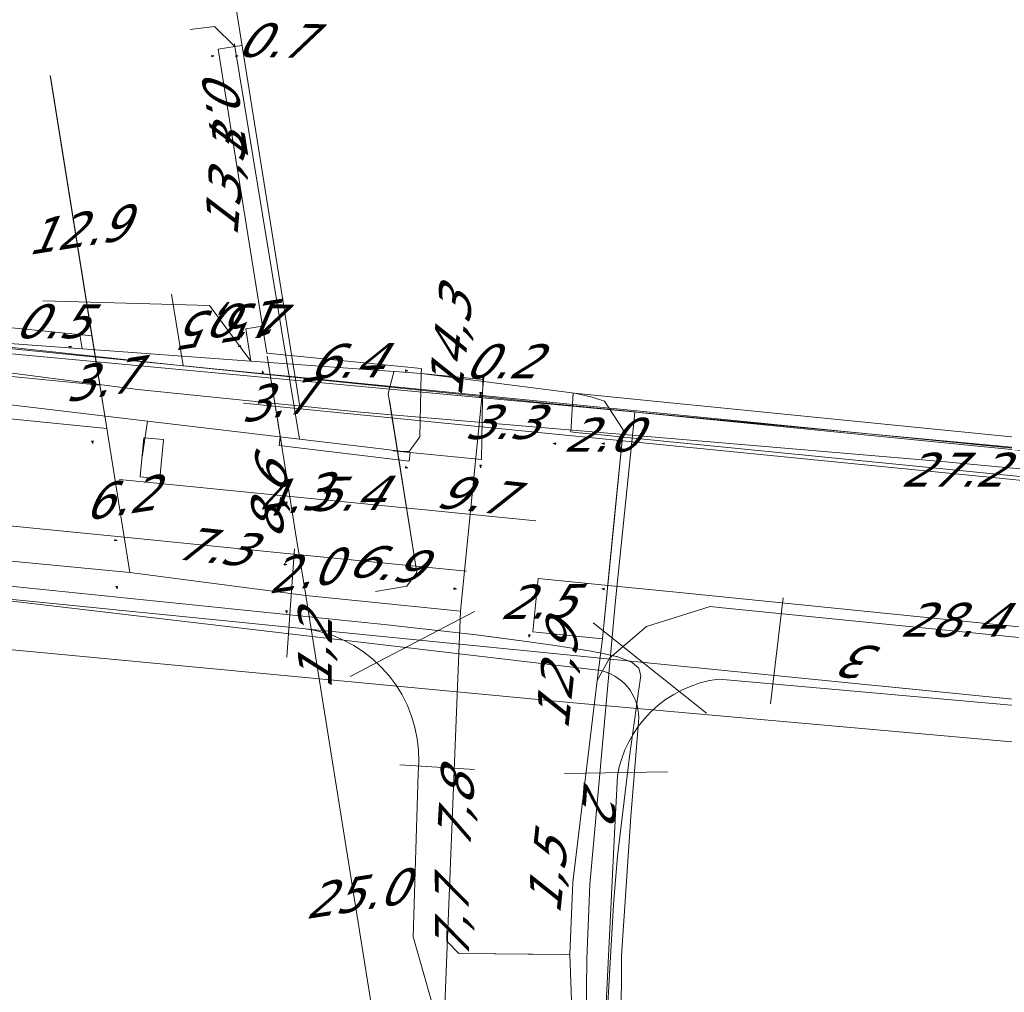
# Model space of a CAD drawing. Header units: metres. Extents: x 124576 to 133557, y 395865 to 402386.
# Tile 422 of 447: x 132770 to 132811, y 401118 to 401158. Entities that reach past the tile are written whole.
import ezdxf
from ezdxf.enums import TextEntityAlignment as Align

# ---------------------------------------------------------------- set-up
doc = ezdxf.new("R2010")
doc.units = ezdxf.units.M
doc.header["$MEASUREMENT"] = 0
for name, color, linetype, lineweight, true_color in [('LG_Datatransport_KPN_BV', 3, 'Continuous', 13, 0x00ff00), ('LG_Datatransport_Ziggo_BV', 3, 'Continuous', 13, 0x00ff00), ('LG_Gas_Hoge_Druk_Enexis_Netbeheer_BV', 7, 'Continuous', 13, 0xff9b00), ('LG_Gas_Lage_Druk_Enexis_Netbeheer_BV', 7, 'Continuous', 13, 0xffdc7d), ('LG_Laag_Spanning', 7, 'Continuous', 13, 0x960000), ('LG_Laag_Spanning_Enexis_Netbeheer_BV', 7, 'Continuous', 13, 0x960000), ('LG_Midden_Spanning_Enexis_Netbeheer_BV', 7, 'Continuous', 13, 0xd20000), ('LG_Riool_Onder_Druk_Attero_BV', 7, 'Continuous', 13, 0x800080), ('LG_Riool_Vrij_Verval_Gemeente_Tilburg_Ruimtelijke_Uitvoering', 7, 'Continuous', 13, 0xca00a0), ('LG_unet-4_Brabant_Water', 5, 'Continuous', 13, 0x0000ff), ('MV_Datatransport_lijn', 3, 'Continuous', 0, 0x00ff00)]:
    doc.layers.add(name, color=color, linetype=linetype, lineweight=lineweight, true_color=true_color)
for name, color, linetype, lineweight in [('MV_Datatransport', 7, 'Continuous', 0), ('MV_Gas_Hoge_Druk', 7, 'Continuous', 0), ('MV_Gas_Hoge_Druk_lijn', 7, 'Continuous', 0), ('MV_Gas_Hoge_Druk_pijl', 7, 'Continuous', 0), ('MV_Gas_Lage_Druk', 7, 'Continuous', 0), ('MV_Gas_Lage_Druk_pijl', 7, 'Continuous', 0), ('MV_Laag_Spanning', 7, 'Continuous', 0), ('MV_Laag_Spanning_lijn', 7, 'Continuous', 0), ('MV_Laag_Spanning_pijl', 7, 'Continuous', 0), ('MV_Midden_Spanning_lijn', 7, 'Continuous', 0), ('MV_Midden_Spanning_pijl', 7, 'Continuous', 0), ('MV_unet-4', 7, 'Continuous', 0)]:
    doc.layers.add(name, color=color, linetype=linetype, lineweight=lineweight)
doc.styles.add('Klic_Annotatie', font='verdanai.ttf', dxfattribs={"oblique": 20, "height": 1.4})

# ---------------------------------------------------------------- blocks, each defined once
blk = doc.blocks.new('m_pijl')
at = {"layer": 'MV_Laag_Spanning_pijl'}
blk.add_hatch(color=7, dxfattribs=at).paths.add_polyline_path([(-1, -0.33), (-1, 0), (-1, 0.33), (0, 0)])
at = {"layer": 'MV_Laag_Spanning_pijl', "flags": 128}
blk.add_lwpolyline([(-1, 0), (-1, 0.33), (0, 0), (-1, -0.33), (-1, 0)], close=True, dxfattribs=at)
blk = doc.blocks.new('m_pijl_3')
at = {"layer": 'MV_Gas_Hoge_Druk_pijl'}
blk.add_hatch(color=7, dxfattribs=at).paths.add_polyline_path([(-1, -0.33), (-1, 0), (-1, 0.33), (0, 0)])
at = {"layer": 'MV_Gas_Hoge_Druk_pijl', "flags": 128}
blk.add_lwpolyline([(-1, 0), (-1, 0.33), (0, 0), (-1, -0.33), (-1, 0)], close=True, dxfattribs=at)
blk = doc.blocks.new('m_pijl_2')
at = {"layer": 'MV_Gas_Lage_Druk_pijl'}
blk.add_hatch(color=7, dxfattribs=at).paths.add_polyline_path([(-1, -0.33), (-1, 0), (-1, 0.33), (0, 0)])
at = {"layer": 'MV_Gas_Lage_Druk_pijl', "flags": 128}
blk.add_lwpolyline([(-1, 0), (-1, 0.33), (0, 0), (-1, -0.33), (-1, 0)], close=True, dxfattribs=at)

msp = doc.modelspace()

# ---------------------------------------------------------------- linework, layer by layer
at = {"layer": 'LG_Datatransport_KPN_BV'}
msp.add_line((132812.468, 401130.292), (132781.777, 401133.351), dxfattribs=at)
at = {"layer": 'LG_Datatransport_KPN_BV', "flags": 128}
for points in [[(132781.777, 401133.351), (132765.427, 401134.981), (132748.45, 401136.673), (132735.923, 401137.921), (132688.45, 401142.687), (132647.792, 401146.769), (132636.083, 401147.945), (132633.413, 401147.956), (132632.952, 401147.92), (132632.494, 401147.856), (132632.041, 401147.764)], [(132750.141, 401146.852), (132813.18, 401140.588), (132856.79, 401136.248), (132857.297, 401136.219), (132857.805, 401136.233), (132858.31, 401136.291), (132858.808, 401136.39), (132859.296, 401136.532), (132859.771, 401136.714), (132860.228, 401136.936), (132860.665, 401137.195), (132861.078, 401137.491), (132861.465, 401137.82), (132861.822, 401138.181), (132862.148, 401138.571), (132862.439, 401138.988), (132862.695, 401139.427), (132862.912, 401139.886), (132863.09, 401140.362), (132863.226, 401140.852), (132863.321, 401141.351), (132863.71, 401144.023), (132866.62, 401143.598), (132869.526, 401143.173)], [(132794.787, 401114.081), (132794.819, 401119.851), (132795.201, 401125.609), (132795.503, 401129.313), (132795.519, 401129.51), (132795.526, 401129.682), (132795.518, 401129.855), (132795.494, 401130.026), (132795.457, 401130.194), (132795.405, 401130.359), (132795.339, 401130.518), (132795.259, 401130.671), (132795.167, 401130.817), (132795.062, 401130.954), (132794.946, 401131.082), (132794.819, 401131.199), (132794.683, 401131.305), (132794.538, 401131.398), (132794.385, 401131.479), (132794.226, 401131.546), (132794.062, 401131.6), (132793.894, 401131.639), (132793.723, 401131.663), (132783.346, 401132.88), (132765.427, 401134.981)], [(132787.226, 401117.107), (132786.214, 401120.641), (132786.423, 401127.375), (132786.454, 401127.855), (132786.443, 401128.335), (132786.389, 401128.812), (132786.293, 401129.283), (132786.156, 401129.743), (132785.979, 401130.19), (132785.764, 401130.619), (132785.511, 401131.027), (132785.223, 401131.412), (132784.903, 401131.77), (132784.552, 401132.098), (132784.174, 401132.394), (132783.771, 401132.655), (132783.346, 401132.88), (132782.969, 401133.042), (132782.58, 401133.175), (132782.182, 401133.278), (132781.777, 401133.351)], [(132794.175, 401117.597), (132794.531, 401124.902), (132794.648, 401127.287), (132794.725, 401127.649), (132794.828, 401128.003), (132794.959, 401128.349), (132795.116, 401128.684), (132795.297, 401129.005), (132795.503, 401129.313), (132795.75, 401129.625), (132796.022, 401129.916), (132796.317, 401130.184), (132796.634, 401130.427), (132796.969, 401130.643), (132797.32, 401130.83), (132797.686, 401130.989), (132798.064, 401131.116), (132798.451, 401131.212), (132798.844, 401131.276), (132812.445, 401130.065), (132812.468, 401130.292)], [(132861.836, 401108.033), (132861.836, 401108.034), (132865.144, 401125.062), (132860.919, 401125.479), (132830.813, 401128.441), (132812.468, 401130.292), (132805.72, 401130.973)]]:
    msp.add_lwpolyline(points, dxfattribs=at)
at = {"layer": 'LG_Datatransport_Ziggo_BV', "flags": 128}
for points in [[(132736.44, 401148.226), (132774.861, 401143.229), (132784.045, 401142.286), (132808.039, 401140.251), (132820.346, 401139.094), (132851.249, 401136.637), (132859.262, 401136.6), (132859.797, 401136.311), (132860.372, 401126.788), (132860.329, 401117.755), (132857.709, 401047.416), (132858.55, 401044.051), (132858.152, 401037.842), (132857.073, 400987.32), (132856.293, 400974.367), (132854.963, 400967.383), (132858.576, 400926.043), (132860.251, 400911)], [(132736.44, 401148.226), (132774.861, 401143.229), (132784.045, 401142.286), (132808.039, 401140.251), (132820.346, 401139.094), (132851.249, 401136.637), (132859.262, 401136.6), (132859.797, 401136.311), (132860.372, 401126.788), (132860.329, 401117.755), (132857.709, 401047.416), (132858.55, 401044.051), (132858.152, 401037.842), (132857.073, 400987.32), (132856.293, 400974.367), (132854.963, 400967.383), (132858.576, 400926.043), (132860.251, 400911)], [(132857.709, 401047.416), (132860.329, 401117.755), (132860.372, 401126.788), (132859.797, 401136.311), (132859.262, 401136.6), (132851.249, 401136.637), (132820.346, 401139.094), (132808.039, 401140.251), (132784.045, 401142.286), (132774.861, 401143.229), (132736.44, 401148.226)], [(132857.709, 401047.416), (132860.329, 401117.755), (132860.372, 401126.788), (132859.797, 401136.311), (132859.262, 401136.6), (132851.249, 401136.637), (132820.346, 401139.094), (132808.039, 401140.251), (132784.045, 401142.286), (132774.861, 401143.229), (132736.44, 401148.226)]]:
    msp.add_lwpolyline(points, dxfattribs=at)
at = {"layer": 'LG_Gas_Hoge_Druk_Enexis_Netbeheer_BV', "flags": 128}
msp.add_lwpolyline([(132627.514, 401133.291), (132627.711, 401129.412), (132658.118, 401126.803), (132668.026, 401144.122), (132698.952, 401141.669), (132749.364, 401138.076), (132774.526, 401135.679), (132781.782, 401134.73), (132788.169, 401134.073), (132787.227, 401110.213), (132789.353, 401094.42), (132790.935, 401087.078), (132795.86, 401070.381), (132802.983, 401043.928), (132809.856, 401019.794), (132816.923, 400995.865), (132820.602, 400983.94), (132824.016, 400972.039)], dxfattribs=at)
at = {"layer": 'LG_Gas_Lage_Druk_Enexis_Netbeheer_BV', "flags": 128}
for points in [[(132781.324, 401143.904), (132777.905, 401165.245), (132775.871, 401164.919)], [(132781.56, 401142.434), (132781.365, 401143.649), (132781.324, 401143.904)], [(132812.339, 401139.375), (132781.56, 401142.434), (132779.211, 401142.668)]]:
    msp.add_lwpolyline(points, dxfattribs=at)
at = {"layer": 'LG_Laag_Spanning', "flags": 128}
msp.add_lwpolyline([(132775.755, 401139.545), (132775.756, 401139.545), (132775.757, 401139.546), (132775.758, 401139.546), (132775.759, 401139.547), (132775.76, 401139.548), (132775.761, 401139.549), (132775.762, 401139.55), (132775.762, 401139.551), (132775.763, 401139.552), (132775.763, 401139.554), (132775.921, 401141.146), (132775.921, 401141.147), (132775.921, 401141.149), (132775.921, 401141.15), (132775.92, 401141.151), (132775.92, 401141.152), (132775.919, 401141.153), (132775.918, 401141.154), (132775.917, 401141.155), (132775.916, 401141.156), (132775.915, 401141.156), (132775.914, 401141.157), (132775.912, 401141.157), (132775.116, 401141.236), (132775.115, 401141.236), (132775.114, 401141.236), (132775.112, 401141.236), (132775.111, 401141.235), (132775.11, 401141.235), (132775.109, 401141.234), (132775.108, 401141.233), (132775.107, 401141.232), (132775.106, 401141.231), (132775.106, 401141.23), (132775.105, 401141.229), (132775.105, 401141.227), (132774.947, 401139.635), (132774.947, 401139.634), (132774.947, 401139.632), (132774.947, 401139.631), (132774.948, 401139.63), (132774.948, 401139.629), (132774.949, 401139.628), (132774.95, 401139.627), (132774.951, 401139.626), (132774.952, 401139.625), (132774.953, 401139.625), (132774.954, 401139.624), (132774.956, 401139.624), (132775.752, 401139.545), (132775.753, 401139.545), (132775.755, 401139.545)], dxfattribs=at)
at = {"layer": 'LG_Laag_Spanning_Enexis_Netbeheer_BV'}
for p, q in [((132792.881, 401143.07), (132786.551, 401143.892)), ((132792.881, 401143.07), (132786.551, 401143.892)), ((132792.881, 401143.07), (132786.551, 401143.892)), ((132786.372, 401135.676), (132785.235, 401142.785)), ((132775.26, 401141.923), (132775.036, 401140.43)), ((132794.025, 401132.941), (132794.868, 401141.399)), ((132793.815, 401131.21), (132794.025, 401132.941)), ((132788.205, 401119.951), (132792.341, 401119.909))]:
    msp.add_line(p, q, dxfattribs=at)
at = {"layer": 'LG_Laag_Spanning_Enexis_Netbeheer_BV', "flags": 128}
for points in [[(132781.525, 401141.177), (132778.861, 401157.38), (132778.016, 401158.209), (132777.022, 401158.091)], [(132728.989, 401148.11), (132732.661, 401147.84), (132745.614, 401146.889), (132759.824, 401145.845), (132772.559, 401144.91), (132779.524, 401144.398), (132785.432, 401143.973), (132785.834, 401143.944), (132786.551, 401143.892)], [(132668.555, 401144.613), (132669.069, 401144.617), (132697.963, 401141.678), (132699.956, 401141.526), (132725.946, 401140.198), (132727.025, 401141.143), (132727.468, 401146.61), (132728.542, 401147.488), (132775.26, 401141.923), (132781.525, 401141.177), (132784.44, 401140.83), (132785.798, 401140.672), (132786.055, 401140.673), (132786.493, 401141.278), (132786.551, 401143.892)], [(132668.555, 401144.613), (132669.069, 401144.617), (132697.963, 401141.678), (132699.956, 401141.526), (132725.946, 401140.198), (132727.025, 401141.143), (132727.468, 401146.61), (132728.542, 401147.488), (132775.26, 401141.923), (132781.525, 401141.177), (132784.44, 401140.83), (132785.798, 401140.672), (132786.055, 401140.673), (132786.493, 401141.278), (132786.551, 401143.892)], [(132857.983, 401137.191), (132855.509, 401136.845), (132852.087, 401137.185), (132851.782, 401137.215), (132851.175, 401137.276), (132834.585, 401138.925), (132831.76, 401139.206), (132822.138, 401140.162), (132821.986, 401140.177), (132807.316, 401141.635), (132794.63, 401142.896), (132792.881, 401143.07), (132786.551, 401143.892), (132785.834, 401143.944), (132785.432, 401143.973), (132779.524, 401144.398), (132772.559, 401144.91), (132759.824, 401145.845)], [(132821.986, 401140.177), (132807.316, 401141.635), (132794.63, 401142.896), (132792.881, 401143.07), (132786.551, 401143.892), (132785.834, 401143.944), (132785.432, 401143.973), (132779.524, 401144.398), (132772.559, 401144.91), (132759.824, 401145.845)], [(132785.432, 401143.973), (132785.418, 401143.955), (132785.19, 401143.067), (132786.372, 401135.676), (132785.957, 401135.103), (132784.664, 401134.896)], [(132792.845, 401115.386), (132792.683, 401119.906), (132792.809, 401122.894), (132793.815, 401131.21), (132794.025, 401132.941), (132794.868, 401141.399), (132794.884, 401141.562), (132794.114, 401142.748), (132793.604, 401142.917), (132792.881, 401143.07)], [(132831.76, 401139.206), (132822.138, 401140.162), (132821.986, 401140.177), (132807.316, 401141.635), (132794.63, 401142.896), (132792.881, 401143.07)], [(132851.175, 401137.276), (132834.585, 401138.925), (132831.76, 401139.206), (132822.138, 401140.162), (132821.986, 401140.177), (132807.316, 401141.635), (132794.63, 401142.896), (132792.881, 401143.07)], [(132822.138, 401140.162), (132821.986, 401140.177), (132807.316, 401141.635), (132794.63, 401142.896), (132792.881, 401143.07)], [(132794.868, 401141.399), (132794.884, 401141.562), (132794.114, 401142.748), (132793.604, 401142.917), (132792.881, 401143.07)], [(132794.025, 401132.941), (132794.5, 401137.705), (132794.868, 401141.399)], [(132794.025, 401132.941), (132794.5, 401137.705), (132794.868, 401141.399)], [(132861.257, 401141.221), (132861.25, 401141.161), (132860.923, 401138.189), (132860.592, 401133.942), (132860.538, 401133.272), (132860.327, 401130.954), (132860.18, 401129.474), (132858.7, 401128.264), (132857.817, 401128.352), (132857.553, 401128.378), (132856.533, 401128.48), (132852.927, 401128.84), (132852.421, 401128.89), (132818.348, 401132.286), (132814.808, 401132.639), (132798.986, 401134.216), (132798.477, 401134.267), (132795.843, 401133.443), (132794.316, 401132.143), (132793.815, 401131.21)], [(132792.845, 401115.386), (132792.683, 401119.906), (132792.809, 401122.894), (132793.815, 401131.21), (132794.316, 401132.143), (132795.843, 401133.443), (132798.477, 401134.267), (132798.986, 401134.216), (132814.808, 401132.639)], [(132798.991, 401081.179), (132795.279, 401095.078), (132795.23, 401095.264), (132794.613, 401098.001), (132794.136, 401100.525), (132793.737, 401103.494), (132793.02, 401112.392), (132792.845, 401115.386), (132792.683, 401119.906), (132792.809, 401122.894), (132793.815, 401131.21)], [(132792.683, 401119.906), (132788.104, 401119.952), (132787.604, 401120.457), (132787.604, 401120.878)]]:
    msp.add_lwpolyline(points, dxfattribs=at)
at = {"layer": 'LG_Midden_Spanning_Enexis_Netbeheer_BV', "flags": 128}
for points in [[(132584.289, 401182.789), (132584.471, 401179.441), (132584.791, 401178.749), (132585.498, 401178.434), (132586.55, 401178.351), (132587.553, 401178.219), (132588.535, 401177.976), (132596.769, 401175.413), (132607.573, 401172.049), (132617.392, 401168.991), (132676.312, 401150.646), (132697.269, 401144.121), (132699.216, 401143.701), (132714.694, 401141.789), (132716.66, 401141.439), (132719.043, 401140.883), (132721.001, 401140.475), (132724.811, 401139.776), (132726.789, 401139.494), (132785.28, 401133.494)], [(132750.178, 401146.517), (132812.666, 401140.682), (132836.948, 401137.969), (132846.063, 401137.132), (132847.226, 401137.025)], [(132750.178, 401146.517), (132812.666, 401140.682), (132836.948, 401137.969), (132846.063, 401137.132)], [(132750.178, 401146.517), (132812.666, 401140.682), (132836.948, 401137.969), (132846.063, 401137.132)], [(132794.206, 401117.151), (132794.479, 401121.973), (132794.654, 401123.964), (132795.147, 401128.08), (132795.414, 401130.062), (132795.52, 401130.779), (132795.615, 401131.407), (132795.531, 401131.728), (132795.26, 401131.954), (132795.163, 401132.004), (132794.629, 401132.206), (132794.602, 401132.213), (132793.991, 401132.349), (132793.561, 401132.429), (132792.084, 401132.667), (132790.69, 401132.858), (132788.706, 401133.11), (132787.486, 401133.253), (132785.498, 401133.472), (132785.28, 401133.494), (132726.789, 401139.494)], [(132726.789, 401139.494), (132785.28, 401133.494), (132785.498, 401133.472), (132787.486, 401133.253), (132788.706, 401133.11), (132790.69, 401132.858), (132792.084, 401132.667), (132793.561, 401132.429), (132793.991, 401132.349), (132794.602, 401132.213), (132794.629, 401132.206), (132795.163, 401132.004), (132795.26, 401131.954), (132795.531, 401131.728), (132795.615, 401131.407), (132795.52, 401130.779), (132795.414, 401130.062), (132795.147, 401128.08), (132794.654, 401123.964), (132794.479, 401121.973), (132794.206, 401117.151)], [(132726.789, 401139.494), (132785.28, 401133.494), (132785.498, 401133.472), (132787.486, 401133.253), (132788.706, 401133.11), (132790.69, 401132.858), (132792.084, 401132.667), (132793.561, 401132.429), (132793.991, 401132.349), (132794.602, 401132.213), (132794.629, 401132.206), (132795.163, 401132.004), (132795.26, 401131.954), (132795.531, 401131.728), (132795.615, 401131.407), (132795.52, 401130.779), (132795.414, 401130.062), (132795.147, 401128.08), (132794.654, 401123.964), (132794.479, 401121.973), (132794.206, 401117.151)], [(132726.789, 401139.494), (132785.28, 401133.494), (132785.498, 401133.472), (132787.486, 401133.253), (132788.706, 401133.11), (132790.69, 401132.858), (132792.084, 401132.667), (132793.561, 401132.429), (132793.991, 401132.349), (132794.602, 401132.213), (132794.629, 401132.206), (132795.163, 401132.004), (132795.26, 401131.954), (132795.531, 401131.728), (132795.615, 401131.407), (132795.52, 401130.779), (132795.414, 401130.062), (132795.147, 401128.08), (132794.654, 401123.964), (132794.479, 401121.973), (132794.206, 401117.151)], [(132726.789, 401139.494), (132785.28, 401133.494), (132785.498, 401133.472), (132787.486, 401133.253), (132788.706, 401133.11), (132790.69, 401132.858), (132792.084, 401132.667), (132793.561, 401132.429), (132793.991, 401132.349), (132794.602, 401132.213), (132794.629, 401132.206), (132795.163, 401132.004), (132795.26, 401131.954), (132795.531, 401131.728), (132795.615, 401131.407), (132795.52, 401130.779), (132795.414, 401130.062), (132795.147, 401128.08), (132794.654, 401123.964), (132794.479, 401121.973), (132794.206, 401117.151)], [(132726.789, 401139.494), (132785.28, 401133.494), (132785.498, 401133.472), (132787.486, 401133.253), (132788.706, 401133.11), (132790.69, 401132.858), (132792.084, 401132.667), (132793.561, 401132.429), (132793.991, 401132.349), (132794.602, 401132.213), (132794.629, 401132.206), (132795.163, 401132.004), (132795.26, 401131.954), (132795.531, 401131.728), (132795.615, 401131.407), (132795.52, 401130.779), (132795.414, 401130.062), (132795.147, 401128.08), (132794.654, 401123.964), (132794.479, 401121.973), (132794.206, 401117.151)], [(132726.789, 401139.494), (132785.28, 401133.494), (132785.498, 401133.472), (132787.486, 401133.253), (132788.706, 401133.11), (132790.69, 401132.858), (132792.084, 401132.667), (132793.561, 401132.429), (132793.991, 401132.349), (132794.602, 401132.213), (132794.629, 401132.206), (132795.163, 401132.004), (132795.26, 401131.954), (132795.531, 401131.728), (132795.615, 401131.407), (132795.52, 401130.779), (132795.414, 401130.062), (132795.147, 401128.08), (132794.654, 401123.964), (132794.479, 401121.973), (132794.206, 401117.151)], [(132794.206, 401117.151), (132794.479, 401121.973), (132794.654, 401123.964), (132795.147, 401128.08), (132795.414, 401130.062), (132795.52, 401130.779), (132795.615, 401131.407), (132795.531, 401131.728), (132795.26, 401131.954), (132795.163, 401132.004), (132794.629, 401132.206), (132794.602, 401132.213), (132793.991, 401132.349), (132793.561, 401132.429), (132792.084, 401132.667), (132790.69, 401132.858), (132788.706, 401133.11), (132787.486, 401133.253), (132785.498, 401133.472), (132785.28, 401133.494), (132726.789, 401139.494)], [(132793.776, 401132.389), (132793.561, 401132.429), (132792.084, 401132.667), (132790.69, 401132.858), (132789.357, 401133.032), (132788.706, 401133.11), (132787.486, 401133.253), (132785.498, 401133.472), (132785.28, 401133.494)], [(132793.776, 401132.389), (132793.561, 401132.429), (132792.084, 401132.667), (132790.69, 401132.858), (132789.357, 401133.032), (132788.706, 401133.11), (132787.486, 401133.253), (132785.498, 401133.472), (132785.28, 401133.494)], [(132793.776, 401132.389), (132793.561, 401132.429), (132792.084, 401132.667), (132790.69, 401132.858), (132789.357, 401133.032), (132788.706, 401133.11), (132787.486, 401133.253), (132785.498, 401133.472), (132785.28, 401133.494)], [(132793.776, 401132.389), (132793.561, 401132.429), (132792.084, 401132.667), (132790.69, 401132.858), (132789.357, 401133.032), (132788.706, 401133.11), (132787.486, 401133.253), (132785.498, 401133.472), (132785.28, 401133.494)], [(132793.776, 401132.389), (132793.561, 401132.429), (132792.084, 401132.667), (132790.69, 401132.858), (132789.357, 401133.032), (132788.706, 401133.11), (132787.486, 401133.253), (132785.498, 401133.472), (132785.28, 401133.494)], [(132793.776, 401132.389), (132793.561, 401132.429), (132792.084, 401132.667), (132790.69, 401132.858), (132789.357, 401133.032), (132788.706, 401133.11), (132787.486, 401133.253), (132785.498, 401133.472), (132785.28, 401133.494)], [(132793.776, 401132.389), (132793.561, 401132.429), (132792.084, 401132.667), (132790.69, 401132.858), (132789.357, 401133.032), (132788.706, 401133.11), (132787.486, 401133.253), (132785.498, 401133.472), (132785.28, 401133.494)], [(132793.776, 401132.389), (132793.561, 401132.429), (132792.084, 401132.667), (132790.69, 401132.858), (132789.357, 401133.032), (132788.706, 401133.11), (132787.486, 401133.253), (132785.498, 401133.472), (132785.28, 401133.494)], [(132793.776, 401132.389), (132793.561, 401132.429), (132792.084, 401132.667), (132790.69, 401132.858), (132789.357, 401133.032), (132788.706, 401133.11), (132787.486, 401133.253), (132785.498, 401133.472), (132785.28, 401133.494)], [(132785.28, 401133.494), (132785.498, 401133.472), (132787.486, 401133.253), (132788.706, 401133.11), (132790.69, 401132.858), (132792.084, 401132.667), (132793.561, 401132.429), (132793.776, 401132.389)], [(132793.776, 401132.389), (132793.991, 401132.349), (132794.602, 401132.213), (132794.629, 401132.206), (132795.163, 401132.004), (132795.26, 401131.954), (132795.531, 401131.728), (132795.615, 401131.407), (132795.52, 401130.779), (132795.414, 401130.062), (132795.147, 401128.08), (132794.654, 401123.964), (132794.479, 401121.973), (132794.206, 401117.151), (132794.205, 401115.154), (132794.854, 401103.518), (132795.081, 401101.534), (132796.266, 401094.707), (132796.39, 401093.991), (132796.838, 401092.045), (132799.672, 401082.239), (132800.231, 401080.318), (132805.539, 401062.213)]]:
    msp.add_lwpolyline(points, dxfattribs=at)
at = {"layer": 'LG_Riool_Onder_Druk_Attero_BV', "flags": 128}
msp.add_lwpolyline([(132766.757, 401132.763), (132792.839, 401130.293), (132834.252, 401126.608), (132857.086, 401124.21), (132862.409, 401123.706), (132866.839, 401121.998), (132868.674, 401120.358), (132870.943, 401116.756), (132872.081, 401113.928), (132871.634, 401106.226)], dxfattribs=at)
at = {"layer": 'LG_Riool_Vrij_Verval_Gemeente_Tilburg_Ruimtelijke_Uitvoering'}
for p, q in [((132781.004, 401132.186), (132781.318, 401136.648)), ((132800.966, 401130.247), (132801.482, 401134.623)), ((132783.625, 401131.387), (132788.752, 401134.062)), ((132798.327, 401129.869), (132793.641, 401133.594)), ((132785.674, 401127.738), (132788.753, 401127.544)), ((132796.719, 401127.449), (132792.466, 401127.378))]:
    msp.add_line(p, q, dxfattribs=at)
at = {"layer": 'LG_unet-4_Brabant_Water'}
for p, q in [((132776.25, 401147.16), (132776.73, 401144.21)), ((132779.14, 401143.95), (132791.74, 401142.66)), ((132791.74, 401142.66), (132795.37, 401142.3)), ((132795.37, 401142.3), (132795.34, 401142)), ((132795.37, 401142.3), (132795.67, 401142.27)), ((132800, 401141.84), (132795.67, 401142.27))]:
    msp.add_line(p, q, dxfattribs=at)
at = {"layer": 'LG_unet-4_Brabant_Water', "flags": 128}
for points in [[(132779.14, 401143.95), (132776.73, 401144.21), (132740.79, 401148.05)], [(132810.32, 401044.89), (132805.18, 401061.76), (132796.53, 401092.42), (132795.8, 401095.37), (132794.91, 401099.71), (132794.58, 401101.61), (132794.07, 401105.17), (132793.67, 401109.09), (132793.44, 401112.72), (132793.35, 401116.08), (132793.38, 401119.72), (132793.51, 401122.8), (132794.56, 401134.38), (132795.34, 401142)], [(132800, 401141.84), (132848.18, 401137.03), (132852.02, 401136.65), (132859.48, 401135.9)]]:
    msp.add_lwpolyline(points, dxfattribs=at)
at = {"layer": 'MV_Datatransport_lijn'}
for p, q in [((132771.25, 401156.15), (132773.284, 401143.434)), ((132773.284, 401143.434), (132773.574, 401141.621))]:
    msp.add_line(p, q, dxfattribs=at)
at = {"layer": 'MV_Datatransport_lijn', "flags": 128}
msp.add_lwpolyline([(132773.574, 401141.621), (132762.42, 401142.73), (132742.42, 401146.24), (132728.917, 401147.218), (132723.978, 401147.495)], dxfattribs=at)
at = {"layer": 'MV_Gas_Hoge_Druk_lijn'}
for p, q in [((132778.17, 401157.27), (132780.179, 401144.729)), ((132771.244, 401156.19), (132772.961, 401145.449))]:
    msp.add_line(p, q, dxfattribs=at)
at = {"layer": 'MV_Gas_Hoge_Druk_pijl'}
for p, q in [((132772.961, 401145.449), (132773.545, 401141.796)), ((132780.785, 401140.951), (132780.199, 401144.605)), ((132788.169, 401134.073), (132789.131, 401143.725)), ((132773.545, 401141.796), (132774.524, 401135.674)), ((132774.291, 401137.128), (132781.556, 401136.409)), ((132781.512, 401136.413), (132781.782, 401134.73)), ((132781.556, 401136.409), (132788.422, 401135.729)), ((132781.782, 401134.73), (132785.736, 401110.045))]:
    msp.add_line(p, q, dxfattribs=at)
at = {"layer": 'MV_Gas_Hoge_Druk_pijl', "flags": 128}
for points in [[(132781.512, 401136.413), (132781.465, 401136.706), (132780.785, 401140.951)], [(132749.378, 401139.596), (132774.156, 401137.142), (132774.291, 401137.128)]]:
    msp.add_lwpolyline(points, dxfattribs=at)
at = {"layer": 'MV_Gas_Lage_Druk_pijl', "flags": 128}
msp.add_lwpolyline([(132778.17, 401157.27), (132778.861, 401157.382), (132779.157, 401157.429)], dxfattribs=at)
at = {"layer": 'MV_Laag_Spanning_lijn'}
for p, q in [((132778.17, 401157.27), (132780.001, 401145.841)), ((132778.86, 401157.382), (132778.842, 401157.496)), ((132771.25, 401156.15), (132772.961, 401145.449)), ((132780.001, 401145.841), (132780.179, 401144.729)), ((132772.463, 401145.499), (132772.559, 401144.91)), ((132779.31, 401145.73), (132779.524, 401144.398)), ((132780.793, 401140.901), (132780.241, 401144.346)), ((132792.722, 401141.477), (132792.814, 401143.077)), ((132780.69, 401140.913), (132780.733, 401141.271)), ((132789.037, 401140.34), (132785.396, 401140.702)), ((132786.052, 401140.275), (132786.095, 401140.633)), ((132791.276, 401137.801), (132774.105, 401139.512)), ((132794.267, 401135.143), (132791.375, 401135.431)), ((132791.155, 401133.227), (132794.025, 401132.941))]:
    msp.add_line(p, q, dxfattribs=at)
at = {"layer": 'MV_Laag_Spanning_lijn', "flags": 128}
for points in [[(132779.524, 401144.398), (132777.814, 401146.688), (132770.936, 401146.888)], [(132789.094, 401143.639), (132786.551, 401143.892), (132786.555, 401144.093)]]:
    msp.add_lwpolyline(points, dxfattribs=at)
at = {"layer": 'MV_Laag_Spanning_pijl'}
for p, q in [((132778.17, 401157.27), (132778.86, 401157.382)), ((132780.001, 401145.841), (132779.31, 401145.73)), ((132772.961, 401145.449), (132772.463, 401145.499)), ((132780.179, 401144.729), (132786.547, 401144.093)), ((132789.097, 401143.839), (132789.094, 401143.639)), ((132789.094, 401143.639), (132789.037, 401140.34)), ((132780.69, 401140.913), (132786.052, 401140.275)), ((132791.374, 401135.431), (132791.155, 401133.227))]:
    msp.add_line(p, q, dxfattribs=at)
at = {"layer": 'MV_Laag_Spanning_pijl', "flags": 128}
for points in [[(132772.961, 401145.449), (132749.689, 401147.772), (132729.091, 401149.406)], [(132794.901, 401141.261), (132793.972, 401141.353), (132792.911, 401141.458), (132792.722, 401141.477)], [(132821.968, 401138.571), (132821.835, 401138.584), (132815.714, 401139.193), (132794.901, 401141.261)], [(132822.524, 401132.293), (132797.075, 401134.862), (132794.267, 401135.143)]]:
    msp.add_lwpolyline(points, dxfattribs=at)
at = {"layer": 'MV_Midden_Spanning_lijn'}
msp.add_line((132771.25, 401156.15), (132773.287, 401143.408), dxfattribs=at)
at = {"layer": 'MV_Midden_Spanning_pijl'}
msp.add_line((132773.287, 401143.408), (132750.098, 401145.713), dxfattribs=at)

# ---------------------------------------------------------------- block references
at = {"layer": 'MV_Gas_Hoge_Druk_pijl'}
for p, xscale, yscale, zscale, rotation in [((132780, 401144), 0.1, 0.1, 0.1, 99.00000000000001), ((132789, 401143), 0.09999999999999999, 0.09999999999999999, 0.09999999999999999, 84), ((132773, 401141), 0.09999999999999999, 0.09999999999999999, 0.09999999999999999, 280), ((132780, 401140), 0.1, 0.1, 0.1, 99.00000000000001), ((132774, 401137), 0.1, 0.1, 0.1, 355), ((132781, 401136), 0.1, 0.1, 0.1, 355), ((132774, 401135), 0.09999999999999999, 0.09999999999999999, 0.09999999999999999, 280), ((132788, 401135), 0.1, 0.1, 0.1, 355), ((132781, 401134), 0.09999999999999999, 0.09999999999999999, 0.09999999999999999, 280)]:
    msp.add_blockref('m_pijl_3', p, dxfattribs=dict(at, xscale=xscale, yscale=yscale, zscale=zscale, rotation=rotation))
at = {"layer": 'MV_Gas_Lage_Druk_pijl', "xscale": 0.1, "yscale": 0.1, "zscale": 0.1, "rotation": 9}
msp.add_blockref('m_pijl_2', (132779, 401157), dxfattribs=at)
at = {"layer": 'MV_Laag_Spanning_pijl'}
for p, xscale, yscale, zscale, rotation in [((132778, 401157), 0.1, 0.1, 0.1, 9), ((132772, 401145), 0.09999999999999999, 0.09999999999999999, 0.09999999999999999, 174), ((132779, 401145), 0.1, 0.1, 0.1, 190), ((132786, 401144), 0.1, 0.1, 0.1, 355), ((132789, 401143), 0.1, 0.1, 0.1, 270), ((132792, 401141), 0.09999999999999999, 0.09999999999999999, 0.09999999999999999, 174), ((132794, 401141), 0.09999999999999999, 0.09999999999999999, 0.09999999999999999, 174), ((132789, 401140), 0.1, 0.1, 0.1, 270), ((132786, 401140), 0.09999999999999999, 0.09999999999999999, 0.09999999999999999, 354.0000000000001), ((132794, 401135), 0.09999999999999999, 0.09999999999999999, 0.09999999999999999, 174), ((132791, 401133), 0.1, 0.1, 0.1, 265)]:
    msp.add_blockref('m_pijl', p, dxfattribs=dict(at, xscale=xscale, yscale=yscale, zscale=zscale, rotation=rotation))

# ---------------------------------------------------------------- texts
at = {"layer": 'MV_Datatransport', "style": 'Klic_Annotatie', "oblique": 20}
for s, rotation, p in [('12.9', 9, (132772.267, 401149.792)), ('15,5', 189.3, (132779.11, 401145.988)), ('3', 174.2, (132805.004, 401131.95)), ('7,8', 86.6, (132787.961, 401125.738)), ('2', 265.8, (132793.921, 401126.489)), ('7,7', 90.1, (132787.815, 401121.19))]:
    msp.add_text(s, height=1.4, rotation=rotation, dxfattribs=at).set_placement(p, align=Align.MIDDLE_CENTER)
at = {"layer": 'MV_Gas_Hoge_Druk', "style": 'Klic_Annotatie', "oblique": 20}
for s, rotation, p in [('3.7', 9, (132773.253, 401143.623)), ('3.7', 9, (132780.492, 401142.778)), ('4.3', 9, (132781.125, 401138.829)), ('9.7', 354, (132788.65, 401138.899)), ('6.2', 9, (132774.035, 401138.735)), ('7.3', 354, (132777.924, 401136.769)), ('6.9', 354, (132784.989, 401136.069)), ('2.0', 9, (132781.624, 401135.718)), ('25.0', 9, (132783.759, 401122.388))]:
    msp.add_text(s, height=1.4, rotation=rotation, dxfattribs=at).set_placement(p, align=Align.MIDDLE_CENTER)
at = {"layer": 'MV_Gas_Lage_Druk', "style": 'Klic_Annotatie', "oblique": 20}
msp.add_text('0.7', height=1.4, rotation=279, dxfattribs=at).set_placement((132778.37, 401155.008), align=Align.MIDDLE_CENTER)
at = {"layer": 'MV_Laag_Spanning', "style": 'Klic_Annotatie', "oblique": 20}
for s, rotation, p in [('0.7', 359, (132780.405, 401157.64)), ('0.7', 359, (132779.047, 401146.067)), ('6.4', 1, (132783.363, 401144.411)), ('5.4', 1, (132783.416, 401138.932)), ('2.5', 1, (132791.279, 401134.471))]:
    msp.add_text(s, height=1.4, rotation=rotation, dxfattribs=at).set_placement(p, align=Align.MIDDLE_CENTER)
for s, p in [('0.5', (132771.213, 401146.043)), ('0.2', (132789.782, 401144.395)), ('3.3', (132789.812, 401141.886)), ('2.0', (132793.906, 401141.36)), ('27.2', (132808.435, 401139.916)), ('28.4', (132808.396, 401133.719))]:
    msp.add_text(s, height=1.4, dxfattribs=at).set_placement(p, align=Align.MIDDLE_CENTER)
at = {"layer": 'MV_unet-4', "style": 'Klic_Annotatie', "oblique": 20}
for s, rotation, p in [('13,3', 85.1, (132778.44, 401151.64)), ('14,3', 83.8, (132787.74, 401145.01)), ('8,6', 85.1, (132780.24, 401138.57)), ('1,2', 89.8, (132782.16, 401132.31)), ('12,9', 83.8, (132792.14, 401131.28)), ('1,5', 83.8, (132791.74, 401123.06))]:
    msp.add_text(s, height=1.4, rotation=rotation, dxfattribs=at).set_placement(p, align=Align.MIDDLE_CENTER)

doc.saveas('drawing.dxf')
